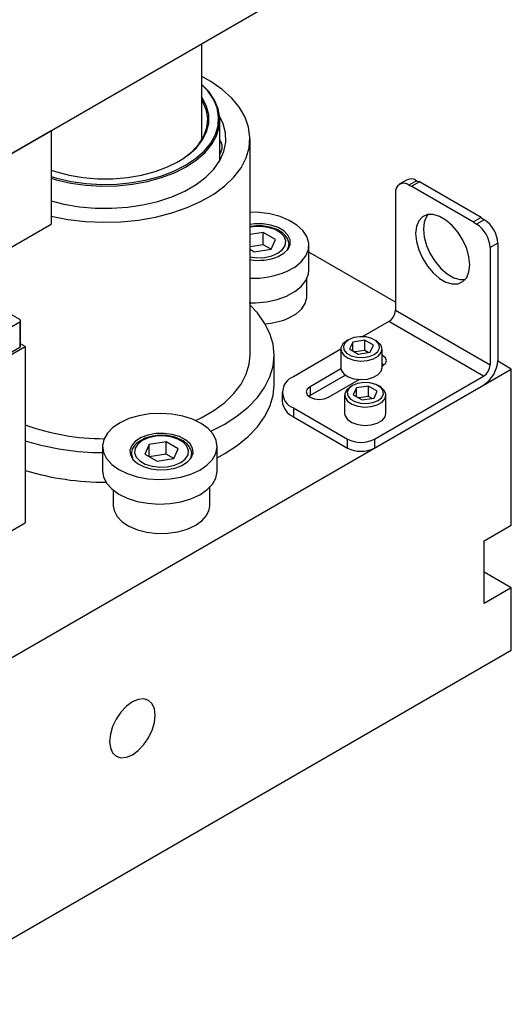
# Model space of a CAD drawing. Header units: inches. Extents: x 1880 to 2363, y -453 to -54.
# Tile 686 of 1056: x 1961.27 to 1964.48, y -150.2 to -143.77. Entities that reach past the tile are written whole.
import ezdxf

# ---------------------------------------------------------------- set-up
doc = ezdxf.new("R2010")
doc.units = ezdxf.units.IN
doc.header["$LTSCALE"] = 0.5
doc.header["$MEASUREMENT"] = 0
doc.layers.add('SID-M-S', color=105, linetype='Continuous')

msp = doc.modelspace()

# ---------------------------------------------------------------- linework, layer by layer
at = {"layer": 'SID-M-S'}
for p, q in [((1954.58358, -148.47281), (1964.48307, -142.75796)), ((1962.46134, -144.55579), (1962.46134, -143.92508)), ((1962.51981, -144.17374), (1962.46134, -144.14082)), ((1962.59413, -144.22541), (1962.51981, -144.17374)), ((1962.50695, -144.23976), (1962.46134, -144.19233)), ((1962.49984, -144.23529), (1962.46134, -144.19445)), ((1962.5369, -144.28954), (1962.49984, -144.23529)), ((1962.5444, -144.29459), (1962.50695, -144.23976)), ((1962.65689, -144.28196), (1962.59413, -144.22541)), ((1962.46589, -144.28218), (1962.46034, -144.27388)), ((1962.46871, -144.30717), (1962.46134, -144.29466)), ((1962.49311, -144.3357), (1962.46589, -144.28218)), ((1962.49169, -144.362), (1962.46871, -144.30717)), ((1962.56082, -144.3462), (1962.5369, -144.28954)), ((1962.56858, -144.35185), (1962.5444, -144.29459)), ((1962.70714, -144.34253), (1962.65689, -144.28196)), ((1962.5006, -144.41817), (1962.49169, -144.362)), ((1962.50686, -144.39091), (1962.49311, -144.3357)), ((1962.57115, -144.40421), (1962.56082, -144.3462)), ((1962.57902, -144.41048), (1962.56858, -144.35185)), ((1962.74411, -144.40621), (1962.70714, -144.34253)), ((1962.49525, -144.47449), (1962.5006, -144.41817)), ((1962.50686, -144.44668), (1962.50686, -144.39091)), ((1962.5677, -144.46249), (1962.57115, -144.40421)), ((1962.57553, -144.46939), (1962.57902, -144.41048)), ((1962.60032, -144.44941), (1962.57854, -144.40385)), ((1962.57945, -144.68932), (1962.57945, -144.42523)), ((1962.76724, -144.47203), (1962.74411, -144.40621)), ((1956.88167, -147.14622), (1961.47787, -144.49289)), ((1961.47787, -144.49282), (1961.47787, -145.1053)), ((1962.46589, -144.55541), (1962.49311, -144.50189)), ((1962.47575, -144.52976), (1962.49525, -144.47449)), ((1962.49311, -144.50189), (1962.50686, -144.44668)), ((1962.55053, -144.51996), (1962.5677, -144.46249)), ((1962.55818, -144.52747), (1962.57553, -144.46939)), ((1962.61608, -144.50945), (1962.60032, -144.44941)), ((1962.77619, -144.53899), (1962.76724, -144.47203)), ((1962.42575, -144.60614), (1962.46589, -144.55541)), ((1962.44252, -144.58281), (1962.47575, -144.52976)), ((1962.46391, -144.54165), (1962.46134, -144.54401)), ((1962.51997, -144.57555), (1962.55053, -144.51996)), ((1962.5273, -144.58364), (1962.55818, -144.52747)), ((1962.61783, -144.57016), (1962.61608, -144.50945)), ((1962.77082, -144.60607), (1962.77619, -144.53899)), ((1962.7763, -145.96187), (1962.7763, -144.54739)), ((1962.37352, -144.65307), (1962.42575, -144.60614)), ((1962.39626, -144.63249), (1962.44252, -144.58281)), ((1962.42118, -144.67698), (1962.47659, -144.62821)), ((1962.47659, -144.62821), (1962.51997, -144.57555)), ((1962.48345, -144.63687), (1962.5273, -144.58364)), ((1962.57947, -144.6893), (1962.60556, -144.63047)), ((1962.60556, -144.63047), (1962.61783, -144.57016)), ((1962.7512, -144.67227), (1962.77082, -144.60607)), ((1962.23723, -144.73174), (1962.31025, -144.69522)), ((1962.30753, -144.69678), (1962.33796, -144.67776)), ((1962.31025, -144.69522), (1962.37352, -144.65307)), ((1962.33796, -144.67776), (1962.39626, -144.63249)), ((1962.35479, -144.72093), (1962.42118, -144.67698)), ((1962.36036, -144.73058), (1962.42746, -144.68615)), ((1962.42746, -144.68615), (1962.48345, -144.63687)), ((1962.54003, -144.74559), (1962.57947, -144.6893)), ((1962.71765, -144.73658), (1962.7512, -144.67227)), ((1961.47787, -144.7522), (1961.50689, -144.7619)), ((1962.15595, -144.7619), (1962.23723, -144.73174)), ((1962.19418, -144.79124), (1962.27865, -144.75926)), ((1962.27865, -144.75926), (1962.35479, -144.72093)), ((1962.28341, -144.76931), (1962.36036, -144.73058)), ((1962.48794, -144.79834), (1962.54003, -144.74559)), ((1962.67066, -144.79801), (1962.71765, -144.73658)), ((1961.47787, -144.79418), (1961.51354, -144.80467)), ((1961.47787, -144.80578), (1961.51015, -144.8152)), ((1961.50689, -144.7619), (1961.59478, -144.78507)), ((1961.51015, -144.8152), (1961.60513, -144.83682)), ((1961.51354, -144.80467), (1961.60751, -144.82606)), ((1961.59478, -144.78507), (1961.68748, -144.80078)), ((1961.68748, -144.80078), (1961.78311, -144.80872)), ((1961.78311, -144.80872), (1961.87973, -144.80872)), ((1961.87973, -144.80872), (1961.97536, -144.80078)), ((1961.97536, -144.80078), (1962.06807, -144.78507)), ((1962.00666, -144.83393), (1962.10295, -144.81629)), ((1962.06807, -144.78507), (1962.15595, -144.7619)), ((1962.10295, -144.81629), (1962.19418, -144.79124)), ((1962.10584, -144.82695), (1962.19804, -144.80163)), ((1962.19804, -144.80163), (1962.28341, -144.76931)), ((1962.42414, -144.84662), (1962.48794, -144.79834)), ((1962.61095, -144.85565), (1962.67066, -144.79801)), ((1963.80186, -144.81562), (1963.75165, -144.8446)), ((1963.86435, -144.8218), (1963.81415, -144.85079)), ((1961.60513, -144.83682), (1961.70432, -144.85078)), ((1961.60751, -144.82606), (1961.70566, -144.83987)), ((1961.70432, -144.85078), (1961.80588, -144.8568)), ((1961.70566, -144.83987), (1961.80615, -144.84583)), ((1961.80588, -144.8568), (1961.90792, -144.85479)), ((1961.80615, -144.84583), (1961.90711, -144.84384)), ((1961.90711, -144.84384), (1962.00666, -144.83393)), ((1961.90792, -144.85479), (1962.00853, -144.84478)), ((1962.00853, -144.84478), (1962.10584, -144.82695)), ((1962.34977, -144.88956), (1962.42414, -144.84662)), ((1962.53942, -144.90861), (1962.61095, -144.85565)), ((1963.88339, -144.82871), (1963.83319, -144.8577)), ((1963.83319, -144.8577), (1964.23705, -145.09084)), ((1964.28726, -145.06186), (1963.88339, -144.82871)), ((1962.17475, -144.95646), (1962.26614, -144.92639)), ((1962.26614, -144.92639), (1962.34977, -144.88956)), ((1962.45716, -144.9561), (1962.53942, -144.90861)), ((1963.72576, -144.90183), (1963.72576, -145.66856)), ((1961.47787, -144.95354), (1961.56074, -144.97424)), ((1961.56074, -144.97424), (1961.66171, -144.99126)), ((1961.66171, -144.99126), (1961.76571, -145.00036)), ((1961.76571, -145.00036), (1961.87088, -145.00137)), ((1961.87088, -145.00137), (1961.97534, -144.99428)), ((1961.97534, -144.99428), (1962.07724, -144.97922)), ((1962.07724, -144.97922), (1962.17475, -144.95646)), ((1962.26557, -145.03187), (1962.36541, -144.9974)), ((1962.36541, -144.9974), (1962.45716, -144.9561)), ((1961.47787, -145.05323), (1961.58687, -145.07427)), ((1961.58687, -145.07427), (1961.70088, -145.08762)), ((1961.93308, -145.08969), (1962.04775, -145.07837)), ((1962.04775, -145.07837), (1962.15914, -145.05899)), ((1962.15914, -145.05899), (1962.26557, -145.03187)), ((1962.83516, -145.02926), (1962.7763, -145.02753)), ((1962.90658, -145.03882), (1962.83516, -145.02926)), ((1962.97341, -145.05623), (1962.90658, -145.03882)), ((1963.03306, -145.08085), (1962.97341, -145.05623)), ((1963.08325, -145.1117), (1963.03306, -145.08085)), ((1963.9028, -145.05769), (1963.87859, -145.08422)), ((1963.9347, -145.04348), (1963.9028, -145.05769)), ((1963.9288, -145.05524), (1963.91368, -145.09253)), ((1963.93778, -145.04285), (1963.9288, -145.05524)), ((1963.97243, -145.04239), (1963.9347, -145.04348)), ((1964.01381, -145.0545), (1963.97243, -145.04239)), ((1964.05643, -145.0791), (1964.01381, -145.0545)), ((1964.0978, -145.11477), (1964.05643, -145.0791)), ((1964.28726, -145.06186), (1964.23705, -145.09084)), ((1964.30629, -145.07693), (1964.25609, -145.10591)), ((1960.0864, -145.90857), (1961.47787, -145.1053)), ((1961.70088, -145.08762), (1961.81687, -145.09279)), ((1961.81687, -145.09279), (1961.93308, -145.08969)), ((1962.80638, -145.10429), (1962.7763, -145.10793)), ((1962.79596, -145.12263), (1962.77925, -145.12523)), ((1962.84626, -145.12056), (1962.79596, -145.12263)), ((1962.86034, -145.10425), (1962.80638, -145.10429)), ((1962.89553, -145.12675), (1962.84626, -145.12056)), ((1962.91247, -145.11228), (1962.86034, -145.10425)), ((1962.93979, -145.1407), (1962.89553, -145.12675)), ((1962.95924, -145.12782), (1962.91247, -145.11228)), ((1962.97545, -145.16128), (1962.93979, -145.1407)), ((1962.99744, -145.14981), (1962.95924, -145.12782)), ((1963.12205, -145.14762), (1963.08325, -145.1117)), ((1963.86348, -145.12151), (1963.85834, -145.1674)), ((1963.87859, -145.08422), (1963.86348, -145.12151)), ((1963.91368, -145.09253), (1963.90855, -145.13841)), ((1963.90855, -145.13841), (1963.91368, -145.19023)), ((1964.13554, -145.15942), (1964.0978, -145.11477)), ((1962.86303, -145.1592), (1962.7763, -145.17261)), ((1962.9434, -145.20559), (1962.86303, -145.1592)), ((1962.86303, -145.23957), (1962.86303, -145.1592)), ((1962.91398, -145.26897), (1962.9434, -145.20559)), ((1962.99961, -145.18683), (1962.97545, -145.16128)), ((1963.02448, -145.17677), (1962.99744, -145.14981)), ((1963.01033, -145.21528), (1962.99961, -145.18683)), ((1963.03851, -145.20685), (1963.02448, -145.17677)), ((1963.03858, -145.238), (1963.03851, -145.20685)), ((1963.14796, -145.18721), (1963.12205, -145.14762)), ((1963.16, -145.22896), (1963.14796, -145.18721)), ((1963.85834, -145.1674), (1963.86348, -145.21921)), ((1963.91368, -145.19023), (1963.9288, -145.24497)), ((1964.16744, -145.21047), (1964.13554, -145.15942)), ((1962.86303, -145.23957), (1962.7763, -145.25298)), ((1962.7763, -145.26984), (1962.8042, -145.28595)), ((1962.8042, -145.28595), (1962.91398, -145.26897)), ((1962.91397, -145.26897), (1962.86303, -145.23957)), ((1962.95889, -145.29489), (1962.98911, -145.27159)), ((1962.98911, -145.27159), (1963.00674, -145.24431)), ((1962.99776, -145.29509), (1963.02468, -145.26809)), ((1963.00674, -145.24431), (1963.01033, -145.21528)), ((1963.02191, -145.27178), (1963.02944, -145.25027)), ((1963.02468, -145.26809), (1963.03858, -145.238)), ((1963.02944, -145.25027), (1963.03031, -145.24325)), ((1963.03031, -145.24325), (1963.03047, -145.23865)), ((1963.03047, -145.25895), (1963.03047, -145.23865)), ((1963.14113, -145.3125), (1963.15769, -145.27127)), ((1963.15769, -145.27127), (1963.16, -145.22896)), ((1963.16083, -145.4041), (1963.16083, -145.24336)), ((1963.86348, -145.21921), (1963.87859, -145.27395)), ((1963.87859, -145.27395), (1963.9028, -145.32843)), ((1963.9288, -145.24497), (1963.953, -145.29945)), ((1964.19165, -145.26494), (1964.16744, -145.21047)), ((1964.20676, -145.31968), (1964.19165, -145.26494)), ((1964.39468, -145.23003), (1964.34448, -145.25901)), ((1964.34448, -145.25901), (1964.34448, -146.02574)), ((1964.39468, -145.23003), (1964.39468, -145.99676)), ((1962.7763, -145.31935), (1962.82098, -145.32459)), ((1962.82098, -145.32459), (1962.87128, -145.32251)), ((1962.87128, -145.32251), (1962.91853, -145.31234)), ((1962.91853, -145.31234), (1962.95889, -145.29489)), ((1962.95966, -145.31714), (1962.99776, -145.29509)), ((1963.11096, -145.35108), (1963.14113, -145.3125)), ((1963.72576, -145.61551), (1963.16083, -145.28938)), ((1963.9028, -145.32843), (1963.9347, -145.37948)), ((1963.953, -145.29945), (1963.9849, -145.35049)), ((1964.2119, -145.3715), (1964.20676, -145.31968)), ((1963.01488, -145.41449), (1963.06833, -145.38551)), ((1963.06833, -145.38551), (1963.11096, -145.35108)), ((1963.9347, -145.37948), (1963.97243, -145.42413)), ((1963.9849, -145.35049), (1964.02264, -145.39515)), ((1964.02264, -145.39515), (1964.06402, -145.43081)), ((1964.20676, -145.41739), (1964.2119, -145.3715)), ((1963.14113, -145.47324), (1963.15769, -145.43201)), ((1963.14858, -145.57619), (1963.14858, -145.4589)), ((1963.15769, -145.43201), (1963.16083, -145.4041)), ((1963.97243, -145.42413), (1964.01381, -145.45979)), ((1964.01381, -145.45979), (1964.05643, -145.4844)), ((1964.06402, -145.43081), (1964.10663, -145.45541)), ((1964.10663, -145.45541), (1964.14801, -145.46752)), ((1964.14801, -145.46752), (1964.18267, -145.46706)), ((1964.16744, -145.4812), (1964.19165, -145.45468)), ((1964.19165, -145.45468), (1964.20676, -145.41739)), ((1963.06833, -145.54625), (1963.11096, -145.51181)), ((1963.11096, -145.51181), (1963.14113, -145.47324)), ((1964.05643, -145.4844), (1964.0978, -145.49651)), ((1964.0978, -145.49651), (1964.13554, -145.49542)), ((1964.13554, -145.49542), (1964.16744, -145.4812)), ((1962.95267, -145.59762), (1963.01488, -145.57523)), ((1963.01488, -145.57523), (1963.06833, -145.54625)), ((1963.13758, -145.62382), (1963.14821, -145.58498)), ((1963.14821, -145.58498), (1963.14858, -145.57619)), ((1962.77054, -145.61981), (1962.81175, -145.61953)), ((1962.82461, -145.68575), (1962.7763, -145.63408)), ((1962.81175, -145.61953), (1962.88408, -145.61258)), ((1962.88408, -145.61258), (1962.95267, -145.59762)), ((1963.11274, -145.66043), (1963.13758, -145.62382)), ((1961.27196, -145.72834), (1961.19643, -145.68473)), ((1962.87192, -145.75168), (1962.82461, -145.68575)), ((1963.02568, -145.7203), (1963.07485, -145.6931)), ((1963.07485, -145.6931), (1963.11274, -145.66043)), ((1963.72576, -145.66856), (1964.34448, -146.02574)), ((1961.10493, -145.84084), (1961.27196, -145.74441)), ((1961.27196, -145.74441), (1961.27196, -145.9118)), ((1961.27773, -145.90377), (1961.27773, -145.73637)), ((1962.90614, -145.82026), (1962.87192, -145.75168)), ((1963.68333, -145.74205), (1963.51249, -145.84067)), ((1964.30205, -146.09922), (1963.68333, -145.74205)), ((1962.92685, -145.89061), (1962.90614, -145.82026)), ((1963.45431, -145.84693), (1963.42057, -145.86057)), ((1963.4941, -145.84077), (1963.45431, -145.84693)), ((1963.53513, -145.84285), (1963.4941, -145.84077)), ((1963.57246, -145.85289), (1963.53513, -145.84285)), ((1963.60159, -145.86971), (1963.57246, -145.85289)), ((1960.4066, -146.42471), (1961.30816, -145.90425)), ((1961.27196, -145.9118), (1961.06574, -146.03085)), ((1961.30816, -145.90425), (1961.27773, -145.88668)), ((1961.30816, -145.90425), (1961.30816, -147.05688)), ((1962.93378, -145.96187), (1962.92685, -145.89061)), ((1963.38315, -145.88814), (1963.37047, -145.91273)), ((1963.37047, -145.91273), (1963.37231, -145.93836)), ((1963.40898, -145.86726), (1963.38315, -145.88814)), ((1963.39695, -145.88004), (1963.38629, -145.90301)), ((1963.38629, -145.90301), (1963.38988, -145.9267)), ((1963.42057, -145.86057), (1963.39695, -145.88004)), ((1963.42056, -145.86057), (1963.40896, -145.86727)), ((1963.44703, -145.87584), (1963.42601, -145.92111)), ((1963.52545, -145.86371), (1963.44703, -145.87584)), ((1963.44703, -145.93324), (1963.44703, -145.87584)), ((1963.58286, -145.89685), (1963.52545, -145.86371)), ((1963.52545, -145.93066), (1963.52545, -145.86371)), ((1963.56185, -145.94212), (1963.58286, -145.89685)), ((1963.59991, -145.86727), (1963.58831, -145.86057)), ((1963.60745, -145.872), (1963.59991, -145.86727)), ((1963.61899, -145.89126), (1963.60159, -145.86971)), ((1963.6302, -145.89404), (1963.60745, -145.872)), ((1963.61192, -145.93791), (1963.62258, -145.91495)), ((1963.62258, -145.91495), (1963.61899, -145.89126)), ((1963.63932, -145.91915), (1963.6302, -145.89404)), ((1962.77082, -146.02055), (1962.7763, -145.96187)), ((1962.92685, -146.03312), (1962.93378, -145.96187)), ((1962.93378, -146.15475), (1962.93378, -145.96187)), ((1963.36944, -145.92326), (1963.05967, -146.10208)), ((1963.36944, -145.92237), (1963.36944, -146.04289)), ((1963.37231, -145.93836), (1963.38846, -145.96226)), ((1963.38846, -145.96226), (1963.41719, -145.98184)), ((1963.38988, -145.9267), (1963.40728, -145.94825)), ((1963.40728, -145.94825), (1963.43641, -145.96506)), ((1963.41719, -145.98184), (1963.45536, -145.99497)), ((1963.42601, -145.92111), (1963.48342, -145.95425)), ((1963.43641, -145.96506), (1963.47374, -145.97511)), ((1963.52545, -145.93066), (1963.46008, -145.94077)), ((1963.47374, -145.97511), (1963.51477, -145.97719)), ((1963.48342, -145.95425), (1963.56185, -145.94212)), ((1963.51477, -145.97719), (1963.55456, -145.97103)), ((1963.54879, -145.94414), (1963.52545, -145.93066)), ((1963.55456, -145.97103), (1963.5883, -145.95739)), ((1963.58288, -145.9858), (1963.61431, -145.96766)), ((1963.5883, -145.95739), (1963.61192, -145.93791)), ((1963.61431, -145.96766), (1963.63382, -145.94461)), ((1963.63382, -145.94461), (1963.63932, -145.91915)), ((1963.63944, -146.04289), (1963.63944, -145.92237)), ((1963.64232, -145.96329), (1963.63944, -145.9617)), ((1963.66075, -145.97921), (1963.64232, -145.96329)), ((1963.66722, -145.99799), (1963.66075, -145.97921)), ((1962.7512, -146.08675), (1962.77082, -146.02055)), ((1962.90614, -146.10347), (1962.92685, -146.03312)), ((1963.36944, -146.04289), (1963.37231, -146.05889)), ((1963.45536, -145.99497), (1963.49886, -146.00024)), ((1963.49886, -146.00024), (1963.54296, -145.99706)), ((1963.54296, -145.99706), (1963.58288, -145.9858)), ((1963.63382, -146.06513), (1963.63944, -146.04289)), ((1963.64232, -146.02127), (1963.63944, -146.01968)), ((1963.63944, -146.03435), (1963.64232, -146.03269)), ((1963.64232, -146.03269), (1963.66075, -146.01677)), ((1963.6508, -146.02698), (1963.64232, -146.02127)), ((1963.66075, -146.01677), (1963.66722, -145.99799)), ((1964.48307, -146.0527), (1964.39459, -146.00162)), ((1960.24043, -148.50192), (1964.48307, -146.0527)), ((1962.71765, -146.15106), (1962.7512, -146.08675)), ((1962.87192, -146.17205), (1962.90614, -146.10347)), ((1963.37017, -146.05101), (1963.16856, -146.16739)), ((1963.3996, -146.09199), (1963.16856, -146.22537)), ((1963.37231, -146.05889), (1963.38846, -146.08279)), ((1963.38846, -146.08279), (1963.41719, -146.10236)), ((1963.41719, -146.10236), (1963.45536, -146.11549)), ((1963.54296, -146.11759), (1963.58288, -146.10632)), ((1963.58288, -146.10632), (1963.61431, -146.08818)), ((1963.59, -146.51029), (1964.30205, -146.09922)), ((1963.61431, -146.08818), (1963.63382, -146.06513)), ((1964.48307, -147.07337), (1964.48307, -146.0527)), ((1962.67066, -146.21249), (1962.71765, -146.15106)), ((1962.82461, -146.23798), (1962.87192, -146.17205)), ((1962.92685, -146.226), (1962.93378, -146.15475)), ((1963.16856, -146.16739), (1963.15013, -146.18331)), ((1963.16856, -146.16739), (1963.16856, -146.22537)), ((1963.28877, -146.23679), (1963.49038, -146.1204)), ((1963.43372, -146.16729), (1963.4079, -146.18817)), ((1963.44532, -146.1606), (1963.4217, -146.18007)), ((1963.44531, -146.1606), (1963.43371, -146.1673)), ((1963.47906, -146.14696), (1963.44532, -146.1606)), ((1963.45536, -146.11549), (1963.49886, -146.12076)), ((1963.5502, -146.16374), (1963.47177, -146.17587)), ((1963.51885, -146.1408), (1963.47906, -146.14696)), ((1963.49886, -146.12076), (1963.54296, -146.11759)), ((1963.55988, -146.14288), (1963.51885, -146.1408)), ((1963.60761, -146.19688), (1963.5502, -146.16374)), ((1963.5502, -146.23069), (1963.5502, -146.16374)), ((1963.59721, -146.15292), (1963.55988, -146.14288)), ((1963.62634, -146.16974), (1963.59721, -146.15292)), ((1963.62466, -146.1673), (1963.61306, -146.1606)), ((1963.6322, -146.17203), (1963.62466, -146.1673)), ((1963.64374, -146.19129), (1963.62634, -146.16974)), ((1963.65495, -146.19407), (1963.6322, -146.17203)), ((1962.61095, -146.27013), (1962.67066, -146.21249)), ((1962.76482, -146.30044), (1962.82461, -146.23798)), ((1962.90614, -146.29636), (1962.92685, -146.226)), ((1962.98644, -146.20413), (1962.98644, -146.26211)), ((1963.15013, -146.18331), (1963.14366, -146.20209)), ((1963.14366, -146.20209), (1963.15013, -146.22087)), ((1963.15013, -146.22087), (1963.16856, -146.23679)), ((1963.16856, -146.22537), (1963.16008, -146.23108)), ((1963.16856, -146.23679), (1963.19614, -146.24743)), ((1963.26119, -146.24743), (1963.28877, -146.23679)), ((1963.39418, -146.2224), (1963.39418, -146.34292)), ((1963.4079, -146.18817), (1963.39522, -146.21276)), ((1963.39522, -146.21276), (1963.39706, -146.23839)), ((1963.39706, -146.23839), (1963.41321, -146.26229)), ((1963.4217, -146.18007), (1963.41104, -146.20304)), ((1963.41104, -146.20304), (1963.41463, -146.22673)), ((1963.41463, -146.22673), (1963.43203, -146.24828)), ((1963.47177, -146.17587), (1963.45076, -146.22114)), ((1963.45076, -146.22114), (1963.50817, -146.25428)), ((1963.47177, -146.23327), (1963.47177, -146.17587)), ((1963.5502, -146.23069), (1963.48482, -146.2408)), ((1963.57354, -146.24417), (1963.5502, -146.23069)), ((1963.58659, -146.24215), (1963.60761, -146.19688)), ((1963.61305, -146.25742), (1963.63667, -146.23794)), ((1963.63667, -146.23794), (1963.64733, -146.21498)), ((1963.64733, -146.21498), (1963.64374, -146.19129)), ((1963.66407, -146.21918), (1963.65495, -146.19407)), ((1963.65857, -146.24464), (1963.66407, -146.21918)), ((1963.66418, -146.34292), (1963.66418, -146.2224)), ((1962.53942, -146.32309), (1962.61095, -146.27013)), ((1962.69328, -146.35864), (1962.76482, -146.30044)), ((1962.87192, -146.36493), (1962.90614, -146.29636)), ((1963.19614, -146.24743), (1963.22866, -146.25116)), ((1963.22866, -146.25116), (1963.26119, -146.24743)), ((1963.41321, -146.26229), (1963.44193, -146.28187)), ((1963.43203, -146.24828), (1963.46116, -146.26509)), ((1963.44193, -146.28187), (1963.48011, -146.295)), ((1963.46116, -146.26509), (1963.49849, -146.27514)), ((1963.48011, -146.295), (1963.52361, -146.30027)), ((1963.49849, -146.27514), (1963.53952, -146.27722)), ((1963.50817, -146.25428), (1963.58659, -146.24215)), ((1963.52361, -146.30027), (1963.5677, -146.29709)), ((1963.53952, -146.27722), (1963.57931, -146.27106)), ((1963.5677, -146.29709), (1963.60763, -146.28583)), ((1963.57931, -146.27106), (1963.61305, -146.25742)), ((1963.60763, -146.28583), (1963.63905, -146.26769)), ((1963.63905, -146.26769), (1963.65857, -146.24464)), ((1962.05026, -146.3571), (1961.98504, -146.37643)), ((1962.12076, -146.34548), (1962.05026, -146.3571)), ((1962.19384, -146.34203), (1962.12076, -146.34548)), ((1962.26668, -146.34687), (1962.19384, -146.34203)), ((1962.33648, -146.35982), (1962.26668, -146.34687)), ((1962.40057, -146.38038), (1962.33648, -146.35982)), ((1962.45716, -146.37058), (1962.53942, -146.32309)), ((1962.61091, -146.41185), (1962.69328, -146.35864)), ((1962.82461, -146.43086), (1962.87192, -146.36493)), ((1963.05967, -146.30618), (1963.41322, -146.51029)), ((1963.05967, -146.30618), (1963.05967, -146.36416)), ((1963.05967, -146.36416), (1963.41322, -146.56826)), ((1963.39418, -146.34292), (1963.39706, -146.35892)), ((1963.39706, -146.35892), (1963.41321, -146.38282)), ((1963.63905, -146.38821), (1963.65857, -146.36516)), ((1963.65857, -146.36516), (1963.66418, -146.34292)), ((1961.9276, -146.40274), (1961.88016, -146.43502)), ((1961.98504, -146.37643), (1961.9276, -146.40274)), ((1962.45647, -146.40777), (1962.40057, -146.38038)), ((1962.41987, -146.38864), (1962.45716, -146.37058)), ((1962.50204, -146.44093), (1962.45647, -146.40777)), ((1962.51999, -146.45883), (1962.61091, -146.41185)), ((1962.76482, -146.49332), (1962.82461, -146.43086)), ((1963.41321, -146.38282), (1963.44193, -146.40239)), ((1963.44193, -146.40239), (1963.48011, -146.41552)), ((1963.48011, -146.41552), (1963.52361, -146.42079)), ((1963.52361, -146.42079), (1963.5677, -146.41762)), ((1963.5677, -146.41762), (1963.60763, -146.40635)), ((1963.60763, -146.40635), (1963.63905, -146.38821)), ((1961.84454, -146.47201), (1961.82211, -146.51231)), ((1961.88016, -146.43502), (1961.84454, -146.47201)), ((1962.1099, -146.48358), (1962.06454, -146.50046)), ((1962.16127, -146.47406), (1962.1099, -146.48358)), ((1962.16059, -146.49151), (1962.11334, -146.50169)), ((1962.21089, -146.48944), (1962.16059, -146.49151)), ((1962.21516, -146.47253), (1962.16127, -146.47406)), ((1962.26016, -146.49563), (1962.21089, -146.48944)), ((1962.2679, -146.47911), (1962.21516, -146.47253)), ((1962.30442, -146.50958), (1962.26016, -146.49563)), ((1962.3159, -146.49334), (1962.2679, -146.47911)), ((1962.35587, -146.51427), (1962.3159, -146.49334)), ((1962.53554, -146.47858), (1962.50204, -146.44093)), ((1962.55566, -146.51928), (1962.53554, -146.47858)), ((1962.69328, -146.55153), (1962.76482, -146.49332)), ((1961.81367, -146.55791), (1961.81367, -146.71865)), ((1961.82211, -146.51231), (1961.81372, -146.55436)), ((1961.81372, -146.55436), (1961.8197, -146.59654)), ((1962.00365, -146.55124), (1961.99225, -146.58169)), ((1962.0283, -146.52354), (1962.00365, -146.55124)), ((1962.04276, -146.54244), (1962.02513, -146.56971)), ((1962.06454, -146.50046), (1962.0283, -146.52354)), ((1962.07298, -146.51913), (1962.04276, -146.54244)), ((1962.11334, -146.50169), (1962.07298, -146.51913)), ((1962.11789, -146.54506), (1962.08847, -146.60843)), ((1962.22767, -146.52808), (1962.11789, -146.54506)), ((1962.11789, -146.62541), (1962.11789, -146.54506)), ((1962.30803, -146.57447), (1962.22767, -146.52808)), ((1962.22767, -146.60845), (1962.22767, -146.52808)), ((1962.34008, -146.53016), (1962.30442, -146.50958)), ((1962.36425, -146.55571), (1962.34008, -146.53016)), ((1962.38511, -146.54045), (1962.35587, -146.51427)), ((1962.37496, -146.58416), (1962.36425, -146.55571)), ((1962.40161, -146.5701), (1962.38511, -146.54045)), ((1962.56165, -146.56146), (1962.55566, -146.51928)), ((1962.5617, -146.71865), (1962.5617, -146.55791)), ((1962.61091, -146.60474), (1962.69328, -146.55153)), ((1963.41322, -146.56826), (1963.41322, -146.51029)), ((1963.59, -146.51029), (1963.59, -146.56826)), ((1961.8197, -146.59654), (1961.83983, -146.63724)), ((1961.99225, -146.58169), (1961.99489, -146.6128)), ((1961.99489, -146.6128), (1962.01139, -146.64246)), ((1962.0014, -146.60753), (1962.0014, -146.62784)), ((1962.00143, -146.60556), (1962.00152, -146.61141)), ((1962.00152, -146.61141), (1962.00996, -146.64066)), ((1962.02513, -146.56971), (1962.02154, -146.59875)), ((1962.02154, -146.59875), (1962.03226, -146.62719)), ((1962.08847, -146.60843), (1962.16884, -146.65483)), ((1962.22767, -146.60845), (1962.1179, -146.62543)), ((1962.2786, -146.63785), (1962.22767, -146.60845)), ((1962.27861, -146.63785), (1962.30803, -146.57447)), ((1962.35375, -146.64047), (1962.37137, -146.61319)), ((1962.37137, -146.61319), (1962.37496, -146.58416)), ((1962.38655, -146.64066), (1962.39407, -146.61915)), ((1962.39285, -146.63166), (1962.40425, -146.60121)), ((1962.39407, -146.61915), (1962.39494, -146.61213)), ((1962.39494, -146.61213), (1962.3951, -146.60753)), ((1962.3951, -146.62784), (1962.3951, -146.60753)), ((1962.40425, -146.60121), (1962.40161, -146.5701)), ((1962.53083, -146.64381), (1962.55326, -146.60351)), ((1962.55326, -146.60351), (1962.56165, -146.56146)), ((1962.5617, -146.63146), (1962.61091, -146.60474)), ((1961.83983, -146.63724), (1961.87332, -146.6749)), ((1961.87332, -146.6749), (1961.9189, -146.70805)), ((1962.01139, -146.64246), (1962.04063, -146.66864)), ((1962.03226, -146.62719), (1962.05642, -146.65274)), ((1962.04063, -146.66864), (1962.08061, -146.68956)), ((1962.05642, -146.65274), (1962.09208, -146.67333)), ((1962.08061, -146.68956), (1962.1286, -146.7038)), ((1962.09208, -146.67333), (1962.13634, -146.68728)), ((1962.13634, -146.68728), (1962.18561, -146.69347)), ((1962.16884, -146.65483), (1962.27861, -146.63785)), ((1962.23591, -146.69139), (1962.28316, -146.68122)), ((1962.28316, -146.68122), (1962.32353, -146.66377)), ((1962.28661, -146.69932), (1962.33196, -146.68245)), ((1962.32353, -146.66377), (1962.35375, -146.64047)), ((1962.33196, -146.68245), (1962.3682, -146.65937)), ((1962.3682, -146.65937), (1962.39285, -146.63166)), ((1962.44777, -146.71308), (1962.49521, -146.6808)), ((1962.49521, -146.6808), (1962.53083, -146.64381)), ((1961.81367, -146.71865), (1961.8197, -146.75728)), ((1961.9189, -146.70805), (1961.9748, -146.73544)), ((1961.9748, -146.73544), (1962.03889, -146.756)), ((1962.1286, -146.7038), (1962.18134, -146.71037)), ((1962.18134, -146.71037), (1962.23523, -146.70885)), ((1962.18561, -146.69347), (1962.23591, -146.69139)), ((1962.23523, -146.70885), (1962.28661, -146.69932)), ((1962.32511, -146.75872), (1962.39033, -146.73939)), ((1962.39033, -146.73939), (1962.44777, -146.71308)), ((1962.55326, -146.76425), (1962.56165, -146.7222)), ((1962.56165, -146.7222), (1962.5617, -146.71865)), ((1961.8197, -146.75728), (1961.83983, -146.79798)), ((1961.83983, -146.79798), (1961.87332, -146.83563)), ((1962.03889, -146.756), (1962.10869, -146.76896)), ((1962.10869, -146.76896), (1962.18153, -146.7738)), ((1962.18153, -146.7738), (1962.25461, -146.77034)), ((1962.25461, -146.77034), (1962.32511, -146.75872)), ((1962.49521, -146.84154), (1962.53083, -146.80455)), ((1962.53083, -146.80455), (1962.55326, -146.76425)), ((1961.87332, -146.83563), (1961.9189, -146.86879)), ((1961.88329, -146.84411), (1961.88329, -146.94507)), ((1961.9189, -146.86879), (1961.9748, -146.89618)), ((1962.39033, -146.90012), (1962.44777, -146.87381)), ((1962.44777, -146.87381), (1962.49521, -146.84154)), ((1962.51321, -146.94507), (1962.51321, -146.82497)), ((1961.88329, -146.94507), (1961.88837, -146.97761)), ((1961.9748, -146.89618), (1962.03889, -146.91674)), ((1962.03889, -146.91674), (1962.10869, -146.92969)), ((1962.10869, -146.92969), (1962.18153, -146.93453)), ((1962.18153, -146.93453), (1962.25461, -146.93108)), ((1962.25461, -146.93108), (1962.32511, -146.91946)), ((1962.32511, -146.91946), (1962.39033, -146.90012)), ((1962.5099, -146.97136), (1962.51321, -146.94507)), ((1961.88837, -146.97761), (1961.90773, -147.0153)), ((1962.46198, -147.04448), (1962.49283, -147.00942)), ((1962.49283, -147.00942), (1962.5099, -146.97136)), ((1960.4066, -147.57734), (1961.30816, -147.05688)), ((1961.90773, -147.0153), (1961.94068, -147.04971)), ((1961.94068, -147.04971), (1961.98566, -147.07923)), ((1962.3653, -147.09921), (1962.41879, -147.07488)), ((1962.41879, -147.07488), (1962.46198, -147.04448)), ((1964.30629, -147.17543), (1964.48307, -147.07337)), ((1961.98566, -147.07923), (1962.04059, -147.10248)), ((1962.04059, -147.10248), (1962.10289, -147.11836)), ((1962.10289, -147.11836), (1962.16965, -147.12614)), ((1962.16965, -147.12614), (1962.23775, -147.12546)), ((1962.23775, -147.12546), (1962.304, -147.11634)), ((1962.304, -147.11634), (1962.3653, -147.09921)), ((1964.30629, -147.5837), (1964.30629, -147.17543)), ((1964.48307, -147.48164), (1964.30629, -147.37959)), ((1964.48307, -147.48164), (1964.30629, -147.5837)), ((1964.48307, -147.88992), (1964.48307, -147.48164)), ((1954.58358, -153.60477), (1964.48307, -147.88992)), ((1962.0082, -148.22777), (1961.96959, -148.25593)), ((1962.0468, -148.21135), (1962.0082, -148.22777)), ((1962.08278, -148.20779), (1962.0468, -148.21135)), ((1962.11367, -148.21733), (1962.08278, -148.20779)), ((1962.13738, -148.23932), (1962.11367, -148.21733)), ((1961.93362, -148.2939), (1961.90272, -148.33911)), ((1961.96959, -148.25593), (1961.93362, -148.2939)), ((1962.15228, -148.27226), (1962.13738, -148.23932)), ((1962.15736, -148.31391), (1962.15228, -148.27226)), ((1961.90272, -148.33911), (1961.87902, -148.38847)), ((1962.13738, -148.41157), (1962.15228, -148.36143)), ((1962.15228, -148.36143), (1962.15736, -148.31391)), ((1961.87902, -148.38847), (1961.86412, -148.43862)), ((1962.11367, -148.46093), (1962.13738, -148.41157)), ((1961.86412, -148.43862), (1961.85903, -148.48613)), ((1961.85903, -148.48613), (1961.86412, -148.52778)), ((1962.08278, -148.50614), (1962.11367, -148.46093)), ((1961.86412, -148.52778), (1961.87902, -148.56072)), ((1962.0082, -148.57227), (1962.0468, -148.54411)), ((1962.0468, -148.54411), (1962.08278, -148.50614)), ((1961.87902, -148.56072), (1961.90272, -148.58271)), ((1961.90272, -148.58271), (1961.93362, -148.59225)), ((1961.93362, -148.59225), (1961.96959, -148.58869)), ((1961.96959, -148.58869), (1962.0082, -148.57227))]:
    msp.add_line(p, q, dxfattribs=at)
for centre, radius, start, end in [((1962.51594, -144.60075), 0.07874, 323.771609, 36.228391), ((1963.82774, -144.87291), 0.06287, 54.382423, 114.307119), ((1963.89144, -144.77685), 0.05249, 238.932212, 261.180818), ((1963.77964, -144.89309), 0.05459, 50.796715, 189.214037), ((1963.84124, -144.80583), 0.05249, 238.932212, 261.180818), ((1964.35217, -144.99943), 0.09006, 223.882371, 239.378772), ((1964.20278, -145.23876), 0.1921, 2.605478, 57.394522), ((1964.30196, -145.02841), 0.09006, 223.882371, 239.378772), ((1964.15258, -145.26774), 0.1921, 2.605478, 57.394522), ((1962.83316, -145.00913), 0.33298, 260.167665, 292.326509), ((1962.79123, -144.87984), 0.57954, 268.524198, 292.700296), ((1962.84252, -145.28886), 0.4687, 273.946451, 293.002408), ((1963.63365, -145.66437), 0.09221, 302.605478, 357.394522), ((1961.26891, -145.73637), 0.00859, 290.783421, 69.216579), ((1961.26788, -145.90278), 0.0099, 294.374658, 354.305201), ((1964.19357, -145.98761), 0.20132, 302.605478, 357.394522), ((1964.25237, -146.02155), 0.09221, 302.605478, 357.394522), ((1963.0984, -146.20413), 0.10915, 110.783421, 249.216579), ((1963.11156, -146.24963), 0.12573, 185.694799, 245.625342), ((1961.81963, -145.02853), 1.47879, 249.765014, 270.172318), ((1961.82115, -144.83324), 1.76494, 253.102966, 269.757247), ((1963.50161, -146.3397), 0.19213, 242.609672, 297.390328), ((1963.50161, -146.39767), 0.19213, 242.609672, 297.390328), ((1961.82317, -145.01494), 1.77623, 253.145492, 270.393703)]:
    msp.add_arc(centre, radius, start, end, dxfattribs=at)
for points, knots in [([(1963.03007, -145.2442), (1963.03017, -145.24384), (1963.03287, -145.23319), (1963.027, -145.21137), (1963.01159, -145.18265), (1962.9846, -145.15771), (1962.94848, -145.13752), (1962.90449, -145.12324), (1962.85601, -145.11637), (1962.81183, -145.11595), (1962.78614, -145.12087), (1962.77622, -145.12277)], [0, 0, 0, 0, 0.0044009, 0.1295137, 0.2526128, 0.3795604, 0.512071, 0.646756, 0.7812039, 0.9154424, 1, 1, 1, 1]), ([(1962.14085, -146.49165), (1962.13488, -146.49252), (1962.11276, -146.49573), (1962.08665, -146.50563), (1962.06863, -146.51523), (1962.06313, -146.51816)], [0, 0, 0, 0, 0.2043943, 0.7576381, 1, 1, 1, 1]), ([(1962.39471, -146.61308), (1962.3948, -146.61272), (1962.3975, -146.60207), (1962.39163, -146.58025), (1962.37622, -146.55153), (1962.34923, -146.52659), (1962.31312, -146.5064), (1962.26912, -146.49212), (1962.22064, -146.48525), (1962.17646, -146.48483), (1962.15077, -146.48975), (1962.14085, -146.49165)], [0, 0, 0, 0, 0.0044009, 0.1295137, 0.2526128, 0.3795604, 0.512071, 0.646756, 0.7812039, 0.9154424, 1, 1, 1, 1]), ([(1962.06313, -146.51816), (1962.0569, -146.52206), (1962.03878, -146.5334), (1962.0176, -146.55572), (1962.00313, -146.58201), (1962.00306, -146.59879), (1962.00304, -146.60536)], [0, 0, 0, 0, 0.176727, 0.5132924, 0.8093523, 1, 1, 1, 1])]:
    msp.add_open_spline(points, degree=3, knots=knots, dxfattribs=at)

doc.saveas('drawing.dxf')
